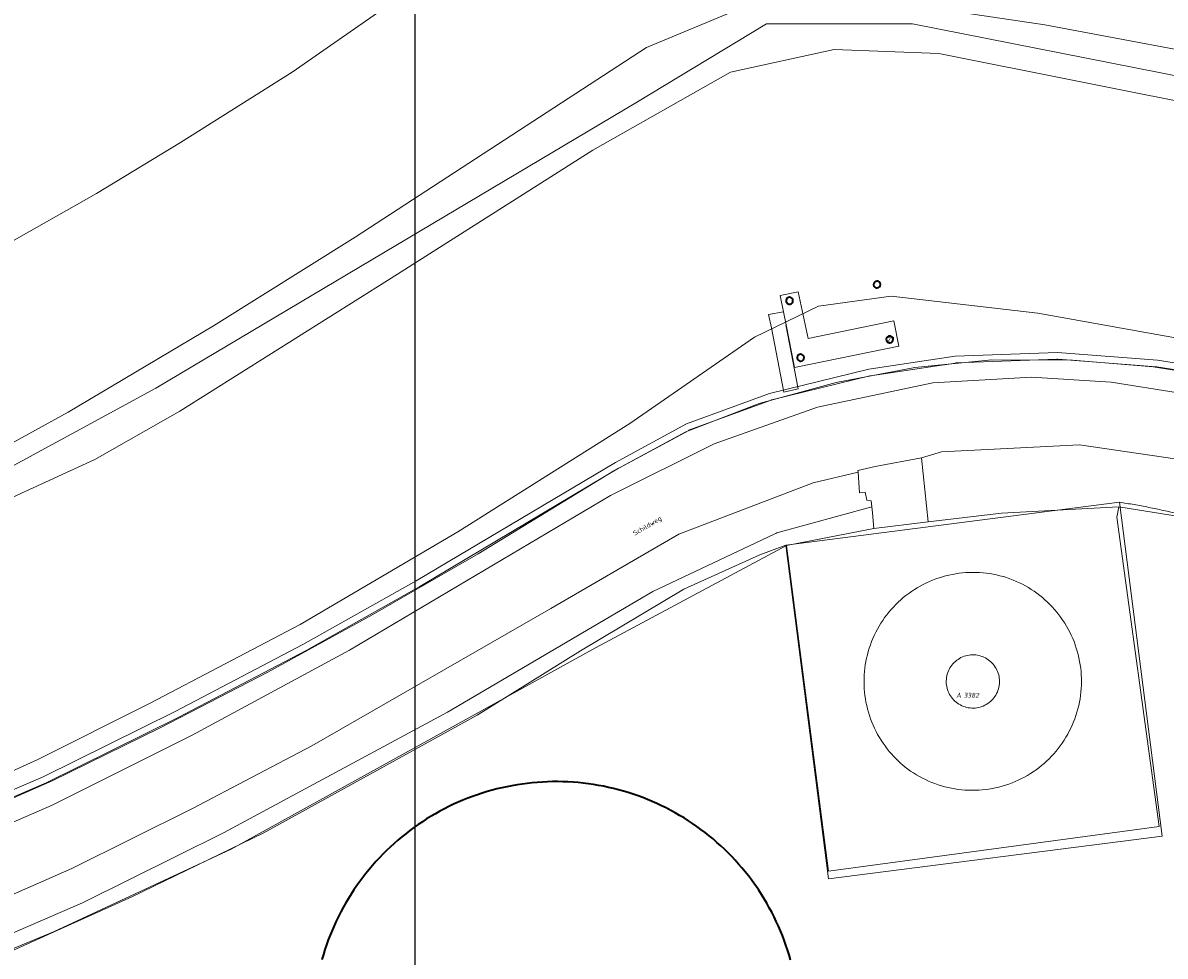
# Model space of a CAD drawing. Header units: metres. Extents: x 250001 to 257773, y 598992 to 609118.
# Tile 537 of 656: x 251276 to 251361, y 607228 to 607297. Entities that reach past the tile are written whole.
import ezdxf
from ezdxf.enums import TextEntityAlignment as Align
from ezdxf.lldxf.tags import DXFTag

# ---------------------------------------------------------------- set-up
doc = ezdxf.new("R2010")
doc.units = ezdxf.units.M
for name, color, linetype, lineweight in [('B-WE-GR-GRAS-GV', 252, 'Continuous', 13), ('B-WE-GR-GROENVOORZIENING-GV', 252, 'Continuous', 18), ('B-WE-GW-TALUD_KRUIN-G', 252, 'Continuous', 18), ('B-WE-IE-TERREINAFSCHEIDING_KUNSTMATIG_HEKWERK-G', 252, 'IE-TERREINAFSCHEIDING-KUNSTMATIG', 18), ('B-WE-KG-GRENS_PERCEEL-G', 150, 'KG-PERCEEL', 18), ('B-WE-KG-GRENS_PERCEEL-S', 150, 'Continuous', 25), ('B-WE-OG-BEBOUWING-GV', 1, 'Continuous', 35), ('B-WE-OG-BEBOUWING-T18', 7, 'Continuous', 18), ('B-WE-OG-BEBOUWING_BASSIN-GV', 1, 'Continuous', 35), ('B-WE-OG-BEBOUWING_BORDES-GV', 1, 'Continuous', 18), ('B-WE-OG-BEBOUWING_WINDTURBINE-GV', 1, 'Continuous', 18), ('B-WE-OG-TERREIN_ERF-GV', 7, 'Continuous', 18), ('B-WE-OG-TOPOGRAFIE-T18', 2, 'Continuous', 18), ('B-WE-VH-VERHARDING_GESLOTEN-GV', 252, 'Continuous', 18), ('B-WE-VH-VERHARDING_OPEN-GV', 252, 'Continuous', 18), ('N-WE-OG-GBKN-G', 7, 'Continuous', 25), ('X-XX-AL-REFERENTIE-G', 7, 'Continuous', 18)]:
    doc.layers.add(name, color=color, linetype=linetype, lineweight=lineweight)
doc.styles.add('NLCS-ISO', font='NLCS-ISO.ttf')
doc.styles.add('NLCS-ISO-ANNOTATIEF-T18', font='NLCS-ISO.ttf', dxfattribs={"height": 1.8})
doc.styles.get("Standard").update_dxf_attribs({"font": 'NLCS-ISO.ttf'})
doc.linetypes.add('IE-TERREINAFSCHEIDING-KUNSTMATIG', pattern='A,4,[82,NLCS.shx,S=0.75,R=90,X=0,Y=0],4,-2', length=10)
tags = doc.linetypes.add('KG-PERCEEL', pattern='A,5.5,-2,["P",Standard,S=1.8,R=0,X=-0.5,Y=-0.9],-2,5.5,-2,[5,NLCS.SHX,S=0.75,R=0,X=0,Y=0],-2', length=19).pattern_tags.tags
tags[6] = DXFTag(74, 10)

# ---------------------------------------------------------------- blocks, each defined once
blk = doc.blocks.new('SKG-PERCEELNUMMER-SO')
at = {"style": 'NLCS-ISO', "oblique": 10, "flags": 1}
blk.add_attdef('GEMEENTECODE', text='', height=1.8, dxfattribs=at).set_placement((0, 2.55), align=Align.MIDDLE_CENTER)
at = {"style": 'NLCS-ISO', "oblique": 10}
blk.add_attdef('SECTIE', text='', height=1.8, dxfattribs=at).set_placement((-0.5, 0), align=Align.MIDDLE_RIGHT)
blk.add_attdef('PERCEELNUMMER', text='', height=1.8, dxfattribs=at).set_placement((0.5, 0), align=Align.MIDDLE_LEFT)
blk = doc.blocks.new('BS2021-132-Xref-KAD-20210617')
at = {"layer": 'B-WE-KG-GRENS_PERCEEL-G', "flags": 128}
for points in [[(250945.75, 607240.72), (250974.08, 607231.94), (251011.49, 607221.48), (251020.18, 607219.28), (251028.91, 607217.28), (251037.51, 607215.6), (251063.48, 607210.79), (251072.96, 607209.41), (251090.81, 607207.37), (251099.7, 607206.61), (251105.7, 607206.28), (251114.75, 607205.97), (251120.63, 607205.92), (251126.73, 607206.02), (251138.62, 607206.52), (251150.75, 607207.08), (251159.65, 607207.89), (251168.5, 607209.03), (251180.38, 607210.78), (251189.4, 607212.26), (251198.11, 607213.89), (251206.88, 607215.87), (251215.54, 607218), (251223.23, 607220.02), (251229.91, 607222.11), (251236.78, 607224.36), (251245.22, 607227.38), (251253.62, 607230.5), (251261.97, 607233.74), (251270.15, 607237.04), (251278.45, 607240.68), (251286.47, 607244.63), (251294.47, 607248.75), (251302.29, 607253.03), (251310.1, 607257.55), (251320.19, 607263.72), (251325.53, 607266.6), (251331, 607268.72), (251336.71, 607270.26), (251342.57, 607271.38), (251348.28, 607271.95), (251354.29, 607271.92), (251360.27, 607271.43), (251510.74, 607247.74), (251537.28, 607243.38), (251548.25, 607241.84), (251560.77, 607238.58), (251608.12, 607227.35), (251868.01, 607164.47), (251954.5, 607143.64)], [(251332.965, 607258.189), (251357.761, 607261.377)], [(251332.965, 607258.189), (251336.153, 607233.393), (251360.951, 607236.581), (251357.761, 607261.377)], [(251357.761, 607261.377), (251357.898, 607261.356), (251358.035, 607261.335), (251358.172, 607261.314), (251358.31, 607261.292), (251358.446, 607261.269), (251358.583, 607261.247), (251358.72, 607261.224), (251358.857, 607261.2), (251358.994, 607261.176), (251359.13, 607261.152), (251359.267, 607261.127), (251359.403, 607261.102), (251359.54, 607261.077), (251359.676, 607261.051), (251359.812, 607261.024), (251359.948, 607260.998), (251360.084, 607260.971), (251360.22, 607260.943), (251360.356, 607260.915), (251360.492, 607260.887), (251360.628, 607260.858), (251360.764, 607260.829)], [(251360.764, 607260.829), (251360.899, 607260.799), (251361.035, 607260.769), (251361.17, 607260.739), (251361.305, 607260.708), (251361.441, 607260.677), (251361.576, 607260.645), (251361.711, 607260.614), (251367.679, 607259.687), (251428.143, 607250.296), (251498.742, 607239.332), (251523.199, 607235.326), (251524.137, 607235.196), (251525.074, 607235.064), (251525.891, 607234.947), (251526.011, 607234.929), (251526.947, 607234.792), (251527.883, 607234.653), (251528.819, 607234.511), (251529.754, 607234.366), (251530.689, 607234.219), (251531.623, 607234.069), (251532.557, 607233.917), (251533.491, 607233.762), (251534.424, 607233.605), (251535.357, 607233.445), (251536.289, 607233.282), (251537.221, 607233.117), (251538.153, 607232.95), (251539.084, 607232.78), (251540.014, 607232.607), (251540.944, 607232.432), (251541.874, 607232.255), (251542.803, 607232.075), (251543.732, 607231.892), (251544.66, 607231.707), (251545.587, 607231.52), (251546.514, 607231.329), (251547.441, 607231.137), (251548.367, 607230.942), (251549.293, 607230.744), (251550.217, 607230.544), (251551.58, 607230.207), (251552.942, 607229.87), (251554.305, 607229.535), (251555.668, 607229.201), (251557.032, 607228.868), (251558.396, 607228.536), (251559.759, 607228.205), (251561.124, 607227.875)], [(251078.712, 607198.571), (251095.177, 607196.621), (251107.028, 607195.926), (251119.228, 607195.659), (251130.576, 607195.802), (251143.448, 607196.314), (251156.367, 607197.289), (251167.927, 607198.627), (251179.339, 607200.108), (251192.331, 607202.332), (251207.039, 607205.306), (251218.09, 607207.763), (251227.269, 607210.488), (251237.03, 607213.603), (251247.705, 607217.243), (251255.186, 607219.972), (251260.841, 607222.036), (251275.077, 607227.871), (251284.364, 607232.057), (251294.132, 607236.796), (251310.026, 607245.569), (251317.717, 607250.33), (251325.391, 607254.914), (251331.042, 607257.48), (251332.965, 607258.189)]]:
    blk.add_lwpolyline(points, dxfattribs=at)
at = {"layer": 'N-WE-OG-GBKN-G'}
blk.add_lwpolyline([(251305.421, 608118.318), (256711.718, 608118.318), (256711.718, 599991.994), (251305.421, 599991.994)], close=True, dxfattribs=at)
at = {"layer": 'B-WE-KG-GRENS_PERCEEL-S', "xscale": 0.2, "yscale": 0.2, "zscale": 0.2}
blk.add_blockref('SKG-PERCEELNUMMER-SO', (251346.096, 607247.039), dxfattribs=at).add_auto_attribs({'PERCEELNUMMER': '3382', 'SECTIE': 'A'})
blk = doc.blocks.new('BS2021-132-Xref-BGT-GRIJS-20210617-aangepast')
at = {"layer": 'B-WE-GR-GRAS-GV', "flags": 128}
for points in [[(251030.73, 607236.61), (251053.35, 607231.65), (251075.34, 607228.54), (251095.6, 607226.65), (251116.25, 607226.37), (251143.98, 607227.31), (251160.96, 607228.97), (251183.13, 607232.53), (251204.98, 607237.92), (251223.58, 607244), (251244.83, 607251.65), (251258.87, 607258), (251270.84, 607263.24), (251279.64, 607268.06), (251290.43, 607274.49), (251300.97, 607281.06), (251322.61, 607295.15), (251329.53, 607298.04), (251339.01, 607298.82), (251352.22, 607296.85), (251383.38, 607291), (251430.41, 607281.12)], [(251417.33, 607294.8), (251368.51, 607305.81), (251346.35, 607311.07), (251340.79, 607311.92), (251334.52, 607312.14), (251328.9, 607311.68), (251322.67, 607309.94), (251316.28, 607306.92), (251311.56, 607303.97), (251296.29, 607293.33), (251287.98, 607288.09), (251281.74, 607284.31), (251275.05, 607280.52), (251266.87, 607275.97), (251253.98, 607269.33), (251240.24, 607263.17), (251227.11, 607257.97), (251213.42, 607253.36), (251197.43, 607248.6)], [(251045.782, 607231.239), (251073.116, 607227.627), (251098.417, 607225.144), (251132.754, 607226.047), (251152.065, 607226.896), (251152.029, 607227.308), (251151.99, 607227.74), (251153.69, 607227.89), (251153.718, 607227.583), (251153.773, 607226.971), (251155.022, 607227.026), (251179.289, 607230.562), (251212.045, 607239.139), (251234.861, 607246.363), (251267.391, 607259.68), (251286.14, 607269.838), (251321.833, 607291.057), (251331.546, 607296.925), (251342.39, 607296.925), (251480.866, 607269.612)], [(251430.41, 607281.12), (251383.38, 607291), (251352.22, 607296.85), (251339.01, 607298.82), (251329.53, 607298.04), (251322.61, 607295.15), (251300.97, 607281.06), (251290.43, 607274.49), (251279.64, 607268.06), (251270.84, 607263.24), (251258.87, 607258), (251244.83, 607251.65), (251223.58, 607244), (251204.98, 607237.92), (251183.13, 607232.53), (251160.96, 607228.97), (251143.98, 607227.31), (251116.25, 607226.37), (251095.6, 607226.65), (251075.34, 607228.54), (251053.35, 607231.65), (251030.73, 607236.61)], [(251480.866, 607269.612), (251342.39, 607296.925), (251331.546, 607296.925), (251321.833, 607291.057), (251286.14, 607269.838), (251267.391, 607259.68), (251234.861, 607246.363), (251212.045, 607239.139), (251179.289, 607230.562), (251155.022, 607227.026), (251153.773, 607226.971), (251153.85, 607226.11), (251152.15, 607225.95), (251152.065, 607226.896), (251132.754, 607226.047), (251098.417, 607225.144), (251073.116, 607227.627), (251045.782, 607231.239)], [(251201.72, 607234.26), (251226.37, 607241.6), (251226.18, 607242.33), (251227.19, 607242.63), (251227.52, 607241.96), (251233.25, 607243.64), (251251.32, 607250.61), (251271.83, 607260.06), (251281.62, 607264.56), (251287.93, 607268.15), (251303.37, 607277.84), (251318.64, 607287.54), (251328.85, 607293.33), (251336.57, 607295), (251344.35, 607294.7), (251386.55, 607286.3), (251447.25, 607274.87)], [(251447.25, 607274.87), (251386.55, 607286.3), (251344.35, 607294.7), (251336.57, 607295), (251328.85, 607293.33), (251318.64, 607287.54), (251303.37, 607277.84), (251287.93, 607268.15), (251281.62, 607264.56), (251271.83, 607260.06)], [(251263.22, 607235.84), (251277.39, 607242.26), (251285.73, 607246.46), (251296.87, 607252.3), (251308.59, 607259.19), (251321.37, 607267.22), (251330.64, 607273.65), (251335.39, 607275.93), (251340.81, 607276.68), (251351.69, 607275.43), (251364.84, 607273.08), (251397.29, 607268.34), (251444.78, 607260.24)], [(251444.78, 607260.24), (251397.29, 607268.34), (251364.84, 607273.08), (251351.69, 607275.43), (251340.81, 607276.68), (251335.39, 607275.93), (251330.64, 607273.65), (251321.37, 607267.22), (251308.59, 607259.19), (251296.87, 607252.3), (251285.73, 607246.46), (251277.39, 607242.26), (251263.22, 607235.84)], [(251261.96, 607234.17), (251277.79, 607240.97), (251287.59, 607245.83), (251297.08, 607250.81), (251305.51, 607255.55), (251320.31, 607264.34), (251325.58, 607267.19), (251331.77, 607269.46), (251339.15, 607271.26), (251345.57, 607272.22), (251353.16, 607272.5), (251360.59, 607271.94), (251407.65, 607264.46)], [(251262.157, 607233.711), (251278.012, 607240.522), (251287.822, 607245.387), (251297.325, 607250.374), (251305.765, 607255.12), (251320.548, 607263.9), (251320.566, 607263.91), (251325.755, 607266.716), (251325.786, 607266.733), (251325.82, 607266.745), (251331.89, 607268.971), (251331.916, 607268.981), (251331.943, 607268.988), (251339.224, 607270.763), (251339.246, 607270.769), (251339.269, 607270.772), (251344.724, 607271.588), (251344.771, 607271.595), (251345.589, 607271.717), (251345.616, 607271.721), (251345.644, 607271.722), (251353.123, 607271.998), (251353.15, 607271.999), (251353.178, 607271.997), (251360.511, 607271.445), (251360.532, 607271.443), (251360.552, 607271.44), (251407.572, 607263.966)], [(251407.65, 607264.46), (251360.59, 607271.94), (251353.16, 607272.5), (251345.57, 607272.22), (251339.15, 607271.26), (251331.77, 607269.46), (251325.58, 607267.19), (251320.31, 607264.34), (251305.51, 607255.55), (251297.08, 607250.81), (251287.59, 607245.83), (251277.79, 607240.97), (251261.96, 607234.17)], [(251266.31, 607233.6), (251278.44, 607238.88), (251288.86, 607244.07), (251300.55, 607250.39), (251319.94, 607261.87), (251327.65, 607265.71), (251335.32, 607268.44), (251343.9, 607270.24), (251351.22, 607270.67), (251357.14, 607270.3), (251367.12, 607268.7), (251416.34, 607260.96)], [(251407.572, 607263.966), (251360.552, 607271.44), (251360.532, 607271.443), (251360.511, 607271.445), (251353.178, 607271.997), (251353.15, 607271.999), (251353.123, 607271.998), (251345.644, 607271.722), (251345.616, 607271.721), (251345.589, 607271.717), (251344.771, 607271.595), (251344.724, 607271.588), (251339.269, 607270.772), (251339.246, 607270.769), (251339.224, 607270.763), (251331.943, 607268.988), (251331.916, 607268.981), (251331.89, 607268.971), (251325.82, 607266.745), (251325.786, 607266.733), (251325.755, 607266.716), (251320.566, 607263.91), (251320.548, 607263.9), (251305.765, 607255.12), (251297.325, 607250.374), (251287.822, 607245.387), (251278.012, 607240.522), (251262.157, 607233.711)], [(251408.62, 607257.36), (251372.52, 607263.04), (251354.8, 607265.63), (251344.55, 607265.11), (251343.06, 607264.668), (251343.548, 607259.91), (251349.01, 607260.566), (251357.727, 607261.044), (251394.51, 607255.137), (251430.27, 607249.511)], [(251270.32, 607227.14), (251280.71, 607231.61), (251291.18, 607236.83), (251307.83, 607245.78), (251323.09, 607254.75), (251332.11, 607259.006), (251332.223, 607259.059), (251332.31, 607259.1), (251339.366, 607261.034), (251339.322, 607261.476), (251338.984, 607261.521), (251338.877, 607262.132), (251338.453, 607262.087), (251338.34, 607263.613), (251335.01, 607262.81), (251325.03, 607259.01), (251315.51, 607253.49), (251297.74, 607243.28), (251288.87, 607238.63), (251279.91, 607234.16), (251269.18, 607229.46)]]:
    blk.add_lwpolyline(points, dxfattribs=at)
for points in [[(251339.509, 607277.627), (251339.559, 607277.714), (251339.638, 607277.775), (251339.734, 607277.801), (251339.833, 607277.788), (251339.92, 607277.738), (251339.98, 607277.658), (251340.006, 607277.561), (251339.992, 607277.462), (251339.941, 607277.376), (251339.861, 607277.316), (251339.764, 607277.292), (251339.666, 607277.306), (251339.582, 607277.356), (251339.522, 607277.434), (251339.497, 607277.529)], [(251332.996, 607276.379), (251333.024, 607276.47), (251333.083, 607276.544), (251333.165, 607276.592), (251333.258, 607276.606), (251333.351, 607276.586), (251333.43, 607276.533), (251333.484, 607276.456), (251333.506, 607276.364), (251333.494, 607276.27), (251333.448, 607276.187), (251333.375, 607276.126), (251333.285, 607276.096), (251333.193, 607276.101), (251333.108, 607276.138), (251333.041, 607276.202), (251333.002, 607276.287)], [(251340.465, 607273.583), (251340.523, 607273.656), (251340.602, 607273.703), (251340.694, 607273.719), (251340.785, 607273.701), (251340.864, 607273.651), (251340.919, 607273.576), (251340.944, 607273.487), (251340.935, 607273.394), (251340.893, 607273.311), (251340.825, 607273.248), (251340.738, 607273.215), (251340.645, 607273.214), (251340.557, 607273.248), (251340.486, 607273.312), (251340.445, 607273.398), (251340.437, 607273.492)], [(251333.84, 607272.216), (251333.896, 607272.296), (251333.977, 607272.349), (251334.072, 607272.368), (251334.168, 607272.35), (251334.249, 607272.297), (251334.306, 607272.218), (251334.328, 607272.124), (251334.314, 607272.028), (251334.265, 607271.944), (251334.188, 607271.885), (251334.094, 607271.858), (251334.007, 607271.866), (251333.928, 607271.903), (251333.865, 607271.965), (251333.828, 607272.044), (251333.819, 607272.131)]]:
    blk.add_lwpolyline(points, close=True, dxfattribs=at)
at = {"layer": 'B-WE-GR-GROENVOORZIENING-GV', "flags": 128}
blk.add_lwpolyline([(251207.187, 607205.427), (251224.986, 607209.635), (251235.373, 607212.946), (251249.193, 607217.692), (251261.072, 607222.238), (251278.549, 607229.453), (251291.75, 607235.613), (251318.816, 607250.561), (251333.023, 607258.172), (251339.525, 607259.426), (251339.41, 607260.587), (251339.366, 607261.034), (251332.31, 607259.1), (251332.223, 607259.059), (251332.11, 607259.006), (251323.09, 607254.75), (251307.83, 607245.78), (251291.18, 607236.83), (251280.71, 607231.61), (251270.32, 607227.14), (251256.79, 607221.78), (251239.11, 607215.46), (251222.8, 607210.34), (251205.38, 607206.09)], dxfattribs=at)
for points in [[(251357.579, 607260.267), (251357.727, 607261.044), (251349.01, 607260.566), (251343.548, 607259.91), (251339.525, 607259.426), (251333.023, 607258.172), (251336.154, 607233.98), (251360.715, 607237.287)], [(251346.612, 607256.163), (251346.867, 607256.168), (251347.122, 607256.165), (251347.376, 607256.154), (251347.63, 607256.135), (251347.883, 607256.108), (251348.136, 607256.073), (251348.387, 607256.03), (251348.636, 607255.979), (251348.884, 607255.92), (251349.13, 607255.854), (251349.141, 607255.851), (251349.384, 607255.775), (251349.625, 607255.691), (251349.863, 607255.6), (251350.097, 607255.501), (251350.329, 607255.395), (251350.557, 607255.282), (251350.781, 607255.162), (251351.002, 607255.035), (251351.218, 607254.9), (251351.43, 607254.76), (251351.638, 607254.612), (251351.841, 607254.458), (251352.038, 607254.298), (251352.231, 607254.132), (251352.419, 607253.959), (251352.6, 607253.781), (251352.777, 607253.598), (251352.947, 607253.409), (251353.111, 607253.214), (251353.27, 607253.015), (251353.422, 607252.81), (251353.567, 607252.601), (251353.705, 607252.388), (251353.837, 607252.17), (251353.962, 607251.948), (251354.08, 607251.723), (251354.191, 607251.493), (251354.295, 607251.261), (251354.391, 607251.025), (251354.48, 607250.786), (251354.561, 607250.545), (251354.635, 607250.302), (251354.7, 607250.056), (251354.758, 607249.808), (251354.809, 607249.558), (251354.851, 607249.307), (251354.886, 607249.055), (251354.913, 607248.802), (251354.931, 607248.548), (251354.942, 607248.293), (251354.944, 607248.039), (251354.939, 607247.784), (251354.926, 607247.53), (251354.904, 607247.277), (251354.875, 607247.024), (251354.838, 607246.772), (251354.793, 607246.521), (251354.74, 607246.272), (251354.679, 607246.025), (251354.611, 607245.78), (251354.534, 607245.537), (251354.451, 607245.297), (251354.359, 607245.059), (251354.261, 607244.824), (251354.155, 607244.593), (251354.042, 607244.365), (251353.921, 607244.14), (251353.794, 607243.92), (251353.66, 607243.703), (251353.519, 607243.492), (251353.371, 607243.284), (251353.217, 607243.081), (251353.057, 607242.883), (251352.891, 607242.691), (251352.718, 607242.503), (251352.54, 607242.321), (251352.356, 607242.145), (251352.167, 607241.975), (251351.973, 607241.811), (251351.773, 607241.653), (251351.569, 607241.501), (251351.36, 607241.356), (251351.146, 607241.217), (251350.928, 607241.085), (251350.707, 607240.96), (251350.481, 607240.843), (251350.252, 607240.732), (251350.019, 607240.628), (251349.783, 607240.532), (251349.545, 607240.444), (251349.303, 607240.362), (251349.06, 607240.289), (251348.814, 607240.223), (251348.566, 607240.165), (251348.316, 607240.115), (251348.065, 607240.072), (251347.813, 607240.038), (251347.56, 607240.011), (251347.306, 607239.993), (251347.051, 607239.982), (251346.797, 607239.98), (251346.542, 607239.985), (251346.288, 607239.999), (251346.034, 607240.02), (251345.782, 607240.049), (251345.53, 607240.087), (251345.279, 607240.132), (251345.03, 607240.185), (251344.783, 607240.246), (251344.538, 607240.314), (251344.295, 607240.391), (251344.054, 607240.474), (251343.817, 607240.566), (251343.582, 607240.665), (251343.351, 607240.771), (251343.123, 607240.884), (251342.899, 607241.004), (251342.678, 607241.132), (251342.462, 607241.266), (251342.25, 607241.407), (251342.043, 607241.555), (251341.84, 607241.709), (251341.642, 607241.869), (251341.524, 607241.98), (251341.358, 607242.131), (251341.174, 607242.308), (251340.996, 607242.49), (251340.824, 607242.678), (251340.659, 607242.872), (251340.499, 607243.07), (251340.345, 607243.273), (251340.198, 607243.481), (251340.058, 607243.694), (251339.924, 607243.911), (251339.797, 607244.131), (251339.677, 607244.356), (251339.565, 607244.585), (251339.459, 607244.817), (251339.361, 607245.052), (251339.271, 607245.29), (251339.187, 607245.53), (251339.112, 607245.774), (251339.044, 607246.019), (251338.984, 607246.267), (251338.931, 607246.516), (251338.887, 607246.767), (251338.85, 607247.019), (251338.822, 607247.272), (251338.801, 607247.526), (251338.788, 607247.78), (251338.783, 607248.035), (251338.787, 607248.29), (251338.798, 607248.544), (251338.817, 607248.798), (251338.844, 607249.051), (251338.88, 607249.304), (251338.923, 607249.554), (251338.973, 607249.804), (251339.032, 607250.052), (251339.099, 607250.298), (251339.173, 607250.541), (251339.255, 607250.783), (251339.344, 607251.021), (251339.441, 607251.257), (251339.545, 607251.489), (251339.656, 607251.718), (251339.775, 607251.944), (251339.9, 607252.166), (251340.033, 607252.383), (251340.172, 607252.596), (251340.318, 607252.805), (251340.47, 607253.009), (251340.629, 607253.209), (251340.794, 607253.403), (251340.964, 607253.592), (251341.141, 607253.775), (251341.323, 607253.953), (251341.511, 607254.125), (251341.705, 607254.291), (251341.903, 607254.451), (251342.106, 607254.604), (251342.314, 607254.752), (251342.526, 607254.892), (251342.743, 607255.026), (251342.964, 607255.153), (251343.189, 607255.273), (251343.417, 607255.385), (251343.649, 607255.491), (251343.884, 607255.589), (251344.122, 607255.68), (251344.363, 607255.763), (251344.606, 607255.839), (251344.851, 607255.907), (251345.099, 607255.967), (251345.348, 607256.02), (251345.599, 607256.064), (251345.851, 607256.101), (251346.104, 607256.13), (251346.358, 607256.151)]]:
    blk.add_lwpolyline(points, close=True, dxfattribs=at)
at = {"layer": 'B-WE-GW-TALUD_KRUIN-G', "flags": 128}
for points in [[(251030.73, 607236.61), (251053.35, 607231.65), (251075.34, 607228.54), (251095.6, 607226.65), (251116.25, 607226.37), (251143.98, 607227.31), (251160.96, 607228.97), (251183.13, 607232.53), (251204.98, 607237.92), (251223.58, 607244), (251244.83, 607251.65), (251258.87, 607258), (251270.84, 607263.24), (251279.64, 607268.06), (251290.43, 607274.49), (251300.97, 607281.06), (251322.61, 607295.15), (251329.53, 607298.04), (251339.01, 607298.82), (251352.22, 607296.85), (251383.38, 607291), (251430.41, 607281.12)], [(251608.477, 607241.057), (251605.7, 607241.72), (251561.78, 607252.33), (251534.46, 607258.25), (251495.51, 607265.78), (251447.25, 607274.87), (251386.55, 607286.3), (251344.35, 607294.7), (251336.57, 607295), (251328.85, 607293.33), (251318.64, 607287.54), (251303.37, 607277.84), (251287.93, 607268.15), (251281.62, 607264.56), (251271.83, 607260.06), (251251.32, 607250.61), (251233.25, 607243.64), (251227.52, 607241.96)]]:
    blk.add_lwpolyline(points, dxfattribs=at)
at = {"layer": 'B-WE-IE-TERREINAFSCHEIDING_KUNSTMATIG_HEKWERK-G', "flags": 128}
blk.add_lwpolyline([(251605.164, 607228.656), (251601.09, 607229.64), (251554.74, 607240.55), (251540.47, 607243.37), (251516.09, 607247.43), (251460.08, 607256.26), (251407.65, 607264.46), (251360.59, 607271.94), (251353.16, 607272.5), (251345.57, 607272.22), (251339.15, 607271.26), (251331.77, 607269.46), (251325.58, 607267.19), (251320.31, 607264.34), (251305.51, 607255.55), (251297.08, 607250.81), (251287.59, 607245.83), (251277.79, 607240.97), (251261.96, 607234.17), (251247.79, 607228.78), (251233.64, 607223.82)], dxfattribs=at)
at = {"layer": 'B-WE-OG-BEBOUWING-GV', "flags": 128}
for points in [[(251339.509, 607277.627), (251339.497, 607277.529), (251339.522, 607277.434), (251339.582, 607277.356), (251339.666, 607277.306), (251339.764, 607277.292), (251339.861, 607277.316), (251339.941, 607277.376), (251339.992, 607277.462), (251340.006, 607277.561), (251339.98, 607277.658), (251339.92, 607277.738), (251339.833, 607277.788), (251339.734, 607277.801), (251339.638, 607277.775), (251339.559, 607277.714)], [(251332.996, 607276.379), (251333.002, 607276.287), (251333.041, 607276.202), (251333.108, 607276.138), (251333.193, 607276.101), (251333.285, 607276.096), (251333.375, 607276.126), (251333.448, 607276.187), (251333.494, 607276.27), (251333.506, 607276.364), (251333.484, 607276.456), (251333.43, 607276.533), (251333.351, 607276.586), (251333.258, 607276.606), (251333.165, 607276.592), (251333.083, 607276.544), (251333.024, 607276.47)], [(251340.465, 607273.583), (251340.437, 607273.492), (251340.445, 607273.398), (251340.486, 607273.312), (251340.557, 607273.248), (251340.645, 607273.214), (251340.738, 607273.215), (251340.825, 607273.248), (251340.893, 607273.311), (251340.935, 607273.394), (251340.944, 607273.487), (251340.919, 607273.576), (251340.864, 607273.651), (251340.785, 607273.701), (251340.694, 607273.719), (251340.602, 607273.703), (251340.523, 607273.656)], [(251333.84, 607272.216), (251333.819, 607272.131), (251333.828, 607272.044), (251333.865, 607271.965), (251333.928, 607271.903), (251334.007, 607271.866), (251334.094, 607271.858), (251334.188, 607271.885), (251334.265, 607271.944), (251334.314, 607272.028), (251334.328, 607272.124), (251334.306, 607272.218), (251334.249, 607272.297), (251334.168, 607272.35), (251334.072, 607272.368), (251333.977, 607272.349), (251333.896, 607272.296)]]:
    blk.add_lwpolyline(points, close=True, dxfattribs=at)
at = {"layer": 'B-WE-OG-BEBOUWING_BASSIN-GV', "flags": 128}
blk.add_lwpolyline([(251333.321, 607227.392), (251333.215, 607227.758), (251333.101, 607228.121), (251332.98, 607228.481), (251332.852, 607228.839), (251332.715, 607229.194), (251332.572, 607229.546), (251332.421, 607229.895), (251332.262, 607230.241), (251332.097, 607230.583), (251331.924, 607230.922), (251331.744, 607231.257), (251331.557, 607231.589), (251331.364, 607231.916), (251331.163, 607232.239), (251330.956, 607232.558), (251330.742, 607232.872), (251330.644, 607233.011), (251330.42, 607233.319), (251330.191, 607233.622), (251329.954, 607233.92), (251329.712, 607234.213), (251329.464, 607234.501), (251329.209, 607234.783), (251328.948, 607235.06), (251328.682, 607235.332), (251328.411, 607235.598), (251328.133, 607235.858), (251327.85, 607236.112), (251327.562, 607236.361), (251327.269, 607236.603), (251326.971, 607236.839), (251326.668, 607237.068), (251326.36, 607237.291), (251326.047, 607237.508), (251325.73, 607237.718), (251325.409, 607237.922), (251325.083, 607238.118), (251324.753, 607238.308), (251324.42, 607238.49), (251324.082, 607238.666), (251323.742, 607238.834), (251323.397, 607238.996), (251323.049, 607239.15), (251322.698, 607239.296), (251322.345, 607239.435), (251321.988, 607239.567), (251321.628, 607239.691), (251321.266, 607239.808), (251320.902, 607239.917), (251320.536, 607240.018), (251320.167, 607240.112), (251319.796, 607240.198), (251319.424, 607240.275), (251319.05, 607240.346), (251318.675, 607240.408), (251318.299, 607240.462), (251317.921, 607240.509), (251317.543, 607240.547), (251317.164, 607240.578), (251316.784, 607240.6), (251316.404, 607240.615), (251316.024, 607240.621), (251315.644, 607240.62), (251315.264, 607240.61), (251314.884, 607240.593), (251314.504, 607240.567), (251314.125, 607240.534), (251313.747, 607240.492), (251313.37, 607240.443), (251312.994, 607240.386), (251312.62, 607240.321), (251312.246, 607240.247), (251311.875, 607240.167), (251311.505, 607240.078), (251311.137, 607239.982), (251310.771, 607239.878), (251310.408, 607239.766), (251310.047, 607239.646), (251309.688, 607239.519), (251309.332, 607239.385), (251308.98, 607239.243), (251308.63, 607239.093), (251308.283, 607238.937), (251307.94, 607238.773), (251307.601, 607238.602), (251307.265, 607238.424), (251306.933, 607238.238), (251306.604, 607238.046), (251306.28, 607237.847), (251305.96, 607237.641), (251305.645, 607237.429), (251305.334, 607237.21), (251305.028, 607236.984), (251304.727, 607236.752), (251304.43, 607236.514), (251304.139, 607236.269), (251303.853, 607236.019), (251303.572, 607235.762), (251303.297, 607235.5), (251303.027, 607235.232), (251302.763, 607234.958), (251302.505, 607234.679), (251302.252, 607234.395), (251302.006, 607234.105), (251301.766, 607233.81), (251301.532, 607233.51), (251301.304, 607233.205), (251301.083, 607232.896), (251300.869, 607232.582), (251300.661, 607232.263), (251300.46, 607231.941), (251300.266, 607231.614), (251300.078, 607231.283), (251299.898, 607230.948), (251299.725, 607230.609), (251299.559, 607230.267), (251299.4, 607229.922), (251299.248, 607229.573), (251299.104, 607229.221), (251298.967, 607228.866), (251298.838, 607228.509), (251298.716, 607228.148), (251298.602, 607227.786), (251298.496, 607227.42)], dxfattribs=at)
at = {"layer": 'B-WE-OG-BEBOUWING_BORDES-GV', "flags": 128}
for points in [[(251341.004, 607274.853), (251334.635, 607273.539), (251333.893, 607277.008), (251332.553, 607276.733), (251332.794, 607275.532), (251332.99, 607274.556), (251333.627, 607271.382), (251341.382, 607272.972)], [(251332.99, 607274.556), (251332.794, 607275.532), (251331.693, 607275.321), (251331.899, 607274.337), (251332.828, 607269.564), (251333.89, 607269.804), (251332.968, 607274.551)]]:
    blk.add_lwpolyline(points, close=True, dxfattribs=at)
at = {"layer": 'B-WE-OG-BEBOUWING_WINDTURBINE-GV', "flags": 128}
blk.add_lwpolyline([(251346.965, 607250.04), (251346.84, 607250.042), (251346.714, 607250.035), (251346.589, 607250.021), (251346.465, 607249.999), (251346.343, 607249.969), (251346.223, 607249.931), (251346.105, 607249.886), (251345.991, 607249.833), (251345.88, 607249.773), (251345.774, 607249.707), (251345.671, 607249.633), (251345.574, 607249.554), (251345.482, 607249.468), (251345.395, 607249.377), (251345.315, 607249.28), (251345.241, 607249.178), (251345.173, 607249.072), (251345.112, 607248.962), (251345.059, 607248.848), (251345.012, 607248.731), (251344.974, 607248.611), (251344.943, 607248.489), (251344.919, 607248.366), (251344.904, 607248.241), (251344.897, 607248.115), (251344.896, 607248.062), (251344.9, 607247.936), (251344.912, 607247.811), (251344.932, 607247.687), (251344.96, 607247.564), (251344.995, 607247.443), (251345.038, 607247.325), (251345.089, 607247.21), (251345.147, 607247.098), (251345.211, 607246.99), (251345.283, 607246.886), (251345.361, 607246.788), (251345.445, 607246.694), (251345.534, 607246.606), (251345.63, 607246.523), (251345.73, 607246.447), (251345.835, 607246.378), (251345.944, 607246.315), (251346.057, 607246.259), (251346.173, 607246.211), (251346.292, 607246.17), (251346.413, 607246.137), (251346.536, 607246.111), (251346.661, 607246.094), (251346.787, 607246.084), (251346.912, 607246.082), (251347.038, 607246.089), (251347.163, 607246.103), (251347.287, 607246.125), (251347.409, 607246.155), (251347.529, 607246.193), (251347.647, 607246.238), (251347.761, 607246.291), (251347.872, 607246.351), (251347.978, 607246.417), (251348.081, 607246.491), (251348.178, 607246.57), (251348.27, 607246.656), (251348.357, 607246.747), (251348.437, 607246.844), (251348.511, 607246.946), (251348.579, 607247.052), (251348.64, 607247.162), (251348.693, 607247.276), (251348.74, 607247.393), (251348.778, 607247.513), (251348.809, 607247.635), (251348.833, 607247.758), (251348.848, 607247.883), (251348.855, 607248.009), (251348.856, 607248.062), (251348.852, 607248.188), (251348.84, 607248.313), (251348.82, 607248.437), (251348.792, 607248.56), (251348.757, 607248.681), (251348.714, 607248.799), (251348.663, 607248.914), (251348.605, 607249.026), (251348.541, 607249.134), (251348.469, 607249.238), (251348.391, 607249.336), (251348.307, 607249.43), (251348.218, 607249.518), (251348.122, 607249.6), (251348.022, 607249.677), (251347.917, 607249.746), (251347.808, 607249.809), (251347.695, 607249.865), (251347.579, 607249.913), (251347.46, 607249.954), (251347.339, 607249.987), (251347.216, 607250.013), (251347.091, 607250.03)], close=True, dxfattribs=at)
at = {"layer": 'B-WE-OG-TERREIN_ERF-GV', "flags": 128}
for points in [[(251430.27, 607249.511), (251394.51, 607255.137), (251357.727, 607261.044), (251357.579, 607260.267), (251360.715, 607237.287), (251336.154, 607233.98), (251333.023, 607258.172), (251318.816, 607250.561), (251291.75, 607235.613), (251278.549, 607229.453), (251261.072, 607222.238), (251249.193, 607217.692), (251235.373, 607212.946), (251224.986, 607209.635), (251207.187, 607205.427), (251190.491, 607202.182), (251170.02, 607198.912), (251157.261, 607197.312), (251132.685, 607195.747), (251108.743, 607195.92), (251086.999, 607197.582), (251074.415, 607199.319), (251071.6, 607199.65), (251051.31, 607202.89)], [(251298.496, 607227.42), (251298.602, 607227.786), (251298.716, 607228.148), (251298.838, 607228.509), (251298.967, 607228.866), (251299.104, 607229.221), (251299.248, 607229.573), (251299.4, 607229.922), (251299.559, 607230.267), (251299.725, 607230.609), (251299.898, 607230.948), (251300.078, 607231.283), (251300.266, 607231.614), (251300.46, 607231.941), (251300.661, 607232.263), (251300.869, 607232.582), (251301.083, 607232.896), (251301.304, 607233.205), (251301.532, 607233.51), (251301.766, 607233.81), (251302.006, 607234.105), (251302.252, 607234.395), (251302.505, 607234.679), (251302.763, 607234.958), (251303.027, 607235.232), (251303.297, 607235.5), (251303.572, 607235.762), (251303.853, 607236.019), (251304.139, 607236.269), (251304.43, 607236.514), (251304.727, 607236.752), (251305.028, 607236.984), (251305.334, 607237.21), (251305.645, 607237.429), (251305.96, 607237.641), (251306.28, 607237.847), (251306.604, 607238.046), (251306.933, 607238.238), (251307.265, 607238.424), (251307.601, 607238.602), (251307.94, 607238.773), (251308.283, 607238.937), (251308.63, 607239.093), (251308.98, 607239.243), (251309.332, 607239.385), (251309.688, 607239.519), (251310.047, 607239.646), (251310.408, 607239.766), (251310.771, 607239.878), (251311.137, 607239.982), (251311.505, 607240.078), (251311.875, 607240.167), (251312.246, 607240.247), (251312.62, 607240.321), (251312.994, 607240.386), (251313.37, 607240.443), (251313.747, 607240.492), (251314.125, 607240.534), (251314.504, 607240.567), (251314.884, 607240.593), (251315.264, 607240.61), (251315.644, 607240.62), (251316.024, 607240.621), (251316.404, 607240.615), (251316.784, 607240.6), (251317.164, 607240.578), (251317.543, 607240.547), (251317.921, 607240.509), (251318.299, 607240.462), (251318.675, 607240.408), (251319.05, 607240.346), (251319.424, 607240.275), (251319.796, 607240.198), (251320.167, 607240.112), (251320.536, 607240.018), (251320.902, 607239.917), (251321.266, 607239.808), (251321.628, 607239.691), (251321.988, 607239.567), (251322.345, 607239.435), (251322.698, 607239.296), (251323.049, 607239.15), (251323.397, 607238.996), (251323.742, 607238.834), (251324.082, 607238.666), (251324.42, 607238.49), (251324.753, 607238.308), (251325.083, 607238.118), (251325.409, 607237.922), (251325.73, 607237.718), (251326.047, 607237.508), (251326.36, 607237.291), (251326.668, 607237.068), (251326.971, 607236.839), (251327.269, 607236.603), (251327.562, 607236.361), (251327.85, 607236.112), (251328.133, 607235.858), (251328.411, 607235.598), (251328.682, 607235.332), (251328.948, 607235.06), (251329.209, 607234.783), (251329.464, 607234.501), (251329.712, 607234.213), (251329.954, 607233.92), (251330.191, 607233.622), (251330.42, 607233.319), (251330.644, 607233.011), (251330.742, 607232.872), (251330.956, 607232.558), (251331.163, 607232.239), (251331.364, 607231.916), (251331.557, 607231.589), (251331.744, 607231.257), (251331.924, 607230.922), (251332.097, 607230.583), (251332.262, 607230.241), (251332.421, 607229.895), (251332.572, 607229.546), (251332.715, 607229.194), (251332.852, 607228.839), (251332.98, 607228.481), (251333.101, 607228.121), (251333.215, 607227.758), (251333.321, 607227.392)]]:
    blk.add_lwpolyline(points, dxfattribs=at)
at = {"layer": 'B-WE-VH-VERHARDING_GESLOTEN-GV', "flags": 128}
for points in [[(251193.2, 607206.31), (251210, 607209.89), (251224.66, 607213.69), (251239.68, 607218.53), (251256.51, 607224.62), (251269.18, 607229.46), (251279.91, 607234.16), (251288.87, 607238.63), (251297.74, 607243.28), (251315.51, 607253.49), (251325.03, 607259.01), (251335.01, 607262.81), (251338.34, 607263.613), (251338.331, 607263.737), (251339.61, 607264.03), (251343.06, 607264.668), (251344.55, 607265.11), (251354.8, 607265.63), (251372.52, 607263.04), (251408.62, 607257.36)], [(251416.34, 607260.96), (251367.12, 607268.7), (251357.14, 607270.3), (251351.22, 607270.67), (251343.9, 607270.24), (251335.32, 607268.44), (251327.65, 607265.71), (251319.94, 607261.87), (251300.55, 607250.39), (251288.86, 607244.07), (251278.44, 607238.88), (251266.31, 607233.6), (251253.25, 607228.61), (251236.89, 607222.8), (251234.3, 607221.94), (251233.29, 607221.61), (251228.42, 607220), (251223.86, 607218.62), (251216.55, 607216.44), (251198.55, 607212.37)]]:
    blk.add_lwpolyline(points, dxfattribs=at)
at = {"layer": 'B-WE-VH-VERHARDING_OPEN-GV', "flags": 128}
for points in [[(251343.548, 607259.91), (251343.06, 607264.668), (251339.61, 607264.03), (251338.331, 607263.737), (251338.34, 607263.613), (251338.453, 607262.087), (251338.877, 607262.132), (251338.984, 607261.521), (251339.322, 607261.476), (251339.366, 607261.034), (251339.41, 607260.587), (251339.525, 607259.426)], [(251347.122, 607256.165), (251346.867, 607256.168), (251346.612, 607256.163), (251346.358, 607256.151), (251346.104, 607256.13), (251345.851, 607256.101), (251345.599, 607256.064), (251345.348, 607256.02), (251345.099, 607255.967), (251344.851, 607255.907), (251344.606, 607255.839), (251344.363, 607255.763), (251344.122, 607255.68), (251343.884, 607255.589), (251343.649, 607255.491), (251343.417, 607255.385), (251343.189, 607255.273), (251342.964, 607255.153), (251342.743, 607255.026), (251342.526, 607254.892), (251342.314, 607254.752), (251342.106, 607254.604), (251341.903, 607254.451), (251341.705, 607254.291), (251341.511, 607254.125), (251341.323, 607253.953), (251341.141, 607253.775), (251340.964, 607253.592), (251340.794, 607253.403), (251340.629, 607253.209), (251340.47, 607253.009), (251340.318, 607252.805), (251340.172, 607252.596), (251340.033, 607252.383), (251339.9, 607252.166), (251339.775, 607251.944), (251339.656, 607251.718), (251339.545, 607251.489), (251339.441, 607251.257), (251339.344, 607251.021), (251339.255, 607250.783), (251339.173, 607250.541), (251339.099, 607250.298), (251339.032, 607250.052), (251338.973, 607249.804), (251338.923, 607249.554), (251338.88, 607249.304), (251338.844, 607249.051), (251338.817, 607248.798), (251338.798, 607248.544), (251338.787, 607248.29), (251338.783, 607248.035), (251338.788, 607247.78), (251338.801, 607247.526), (251338.822, 607247.272), (251338.85, 607247.019), (251338.887, 607246.767), (251338.931, 607246.516), (251338.984, 607246.267), (251339.044, 607246.019), (251339.112, 607245.774), (251339.187, 607245.53), (251339.271, 607245.29), (251339.361, 607245.052), (251339.459, 607244.817), (251339.565, 607244.585), (251339.677, 607244.356), (251339.797, 607244.131), (251339.924, 607243.911), (251340.058, 607243.694), (251340.198, 607243.481), (251340.345, 607243.273), (251340.499, 607243.07), (251340.659, 607242.872), (251340.824, 607242.678), (251340.996, 607242.49), (251341.174, 607242.308), (251341.358, 607242.131), (251341.524, 607241.98), (251341.642, 607241.869), (251341.84, 607241.709), (251342.043, 607241.555), (251342.25, 607241.407), (251342.462, 607241.266), (251342.678, 607241.132), (251342.899, 607241.004), (251343.123, 607240.884), (251343.351, 607240.771), (251343.582, 607240.665), (251343.817, 607240.566), (251344.054, 607240.474), (251344.295, 607240.391), (251344.538, 607240.314), (251344.783, 607240.246), (251345.03, 607240.185), (251345.279, 607240.132), (251345.53, 607240.087), (251345.782, 607240.049), (251346.034, 607240.02), (251346.288, 607239.999), (251346.542, 607239.985), (251346.797, 607239.98), (251347.051, 607239.982), (251347.306, 607239.993), (251347.56, 607240.011), (251347.813, 607240.038), (251348.065, 607240.072), (251348.316, 607240.115), (251348.566, 607240.165), (251348.814, 607240.223), (251349.06, 607240.289), (251349.303, 607240.362), (251349.545, 607240.444), (251349.783, 607240.532), (251350.019, 607240.628), (251350.252, 607240.732), (251350.481, 607240.843), (251350.707, 607240.96), (251350.928, 607241.085), (251351.146, 607241.217), (251351.36, 607241.356), (251351.569, 607241.501), (251351.773, 607241.653), (251351.973, 607241.811), (251352.167, 607241.975), (251352.356, 607242.145), (251352.54, 607242.321), (251352.718, 607242.503), (251352.891, 607242.691), (251353.057, 607242.883), (251353.217, 607243.081), (251353.371, 607243.284), (251353.519, 607243.492), (251353.66, 607243.703), (251353.794, 607243.92), (251353.921, 607244.14), (251354.042, 607244.365), (251354.155, 607244.593), (251354.261, 607244.824), (251354.359, 607245.059), (251354.451, 607245.297), (251354.534, 607245.537), (251354.611, 607245.78), (251354.679, 607246.025), (251354.74, 607246.272), (251354.793, 607246.521), (251354.838, 607246.772), (251354.875, 607247.024), (251354.904, 607247.277), (251354.926, 607247.53), (251354.939, 607247.784), (251354.944, 607248.039), (251354.942, 607248.293), (251354.931, 607248.548), (251354.913, 607248.802), (251354.886, 607249.055), (251354.851, 607249.307), (251354.809, 607249.558), (251354.758, 607249.808), (251354.7, 607250.056), (251354.635, 607250.302), (251354.561, 607250.545), (251354.48, 607250.786), (251354.391, 607251.025), (251354.295, 607251.261), (251354.191, 607251.493), (251354.08, 607251.723), (251353.962, 607251.948), (251353.837, 607252.17), (251353.705, 607252.388), (251353.567, 607252.601), (251353.422, 607252.81), (251353.27, 607253.015), (251353.111, 607253.214), (251352.947, 607253.409), (251352.777, 607253.598), (251352.6, 607253.781), (251352.419, 607253.959), (251352.231, 607254.132), (251352.038, 607254.298), (251351.841, 607254.458), (251351.638, 607254.612), (251351.43, 607254.76), (251351.218, 607254.9), (251351.002, 607255.035), (251350.781, 607255.162), (251350.557, 607255.282), (251350.329, 607255.395), (251350.097, 607255.501), (251349.863, 607255.6), (251349.625, 607255.691), (251349.384, 607255.775), (251349.141, 607255.851), (251349.13, 607255.854), (251348.884, 607255.92), (251348.636, 607255.979), (251348.387, 607256.03), (251348.136, 607256.073), (251347.883, 607256.108), (251347.63, 607256.135), (251347.376, 607256.154)], [(251346.714, 607250.035), (251346.84, 607250.042), (251346.965, 607250.04), (251347.091, 607250.03), (251347.216, 607250.013), (251347.339, 607249.987), (251347.46, 607249.954), (251347.579, 607249.913), (251347.695, 607249.865), (251347.808, 607249.809), (251347.917, 607249.746), (251348.022, 607249.677), (251348.122, 607249.6), (251348.218, 607249.518), (251348.307, 607249.43), (251348.391, 607249.336), (251348.469, 607249.238), (251348.541, 607249.134), (251348.605, 607249.026), (251348.663, 607248.914), (251348.714, 607248.799), (251348.757, 607248.681), (251348.792, 607248.56), (251348.82, 607248.437), (251348.84, 607248.313), (251348.852, 607248.188), (251348.856, 607248.062), (251348.855, 607248.009), (251348.848, 607247.883), (251348.833, 607247.758), (251348.809, 607247.635), (251348.778, 607247.513), (251348.74, 607247.393), (251348.693, 607247.276), (251348.64, 607247.162), (251348.579, 607247.052), (251348.511, 607246.946), (251348.437, 607246.844), (251348.357, 607246.747), (251348.27, 607246.656), (251348.178, 607246.57), (251348.081, 607246.491), (251347.978, 607246.417), (251347.872, 607246.351), (251347.761, 607246.291), (251347.647, 607246.238), (251347.529, 607246.193), (251347.409, 607246.155), (251347.287, 607246.125), (251347.163, 607246.103), (251347.038, 607246.089), (251346.912, 607246.082), (251346.787, 607246.084), (251346.661, 607246.094), (251346.536, 607246.111), (251346.413, 607246.137), (251346.292, 607246.17), (251346.173, 607246.211), (251346.057, 607246.259), (251345.944, 607246.315), (251345.835, 607246.378), (251345.73, 607246.447), (251345.63, 607246.523), (251345.534, 607246.606), (251345.445, 607246.694), (251345.361, 607246.788), (251345.283, 607246.886), (251345.211, 607246.99), (251345.147, 607247.098), (251345.089, 607247.21), (251345.038, 607247.325), (251344.995, 607247.443), (251344.96, 607247.564), (251344.932, 607247.687), (251344.912, 607247.811), (251344.9, 607247.936), (251344.896, 607248.062), (251344.897, 607248.115), (251344.904, 607248.241), (251344.919, 607248.366), (251344.943, 607248.489), (251344.974, 607248.611), (251345.012, 607248.731), (251345.059, 607248.848), (251345.112, 607248.962), (251345.173, 607249.072), (251345.241, 607249.178), (251345.315, 607249.28), (251345.395, 607249.377), (251345.482, 607249.468), (251345.574, 607249.554), (251345.671, 607249.633), (251345.774, 607249.707), (251345.88, 607249.773), (251345.991, 607249.833), (251346.105, 607249.886), (251346.223, 607249.931), (251346.343, 607249.969), (251346.465, 607249.999), (251346.589, 607250.021)]]:
    blk.add_lwpolyline(points, close=True, dxfattribs=at)
at = {"layer": 'N-WE-OG-GBKN-G'}
blk.add_lwpolyline([(251305.421, 608118.318), (256711.718, 608118.318), (256711.718, 599991.994), (251305.421, 599991.994)], close=True, dxfattribs=at)
at = {"layer": 'B-WE-OG-BEBOUWING-T18', "style": 'NLCS-ISO-ANNOTATIEF-T18'}
blk.add_text('27', height=0.36, dxfattribs=at).set_placement((251340.784, 607273.472), align=Align.MIDDLE)
at = {"layer": 'B-WE-OG-TOPOGRAFIE-T18', "style": 'NLCS-ISO-ANNOTATIEF-T18'}
blk.add_text('Schildweg', height=0.36, rotation=30.8, dxfattribs=at).set_placement((251322.701, 607259.586), align=Align.MIDDLE)

msp = doc.modelspace()

# ---------------------------------------------------------------- block references
at = {"layer": 'X-XX-AL-REFERENTIE-G'}
for name in ['BS2021-132-Xref-BGT-GRIJS-20210617-aangepast', 'BS2021-132-Xref-KAD-20210617']:
    msp.add_blockref(name, (0, 0), dxfattribs=at)

doc.saveas('drawing.dxf')
